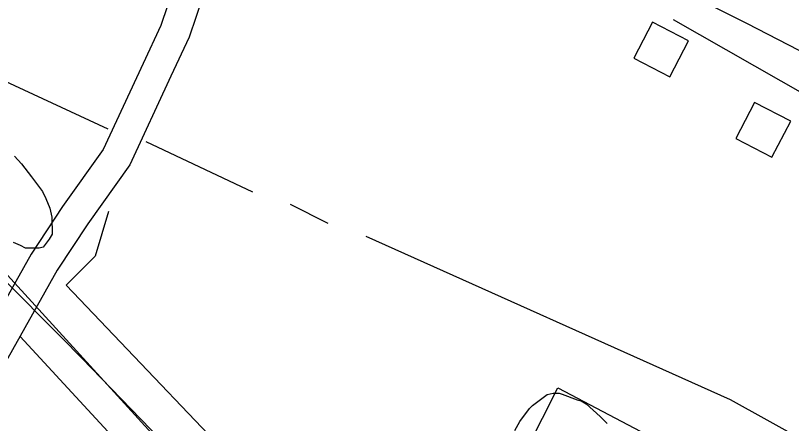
# Model space of a CAD drawing. Extents: x 3250478 to 3288318, y 788638 to 816472.
# Drawn here: x 3260015 to 3260777, y 794805 to 795206 of the extents above; entities that cross this region are included whole.
import ezdxf

# ---------------------------------------------------------------- set-up
doc = ezdxf.new("R2010")
doc.units = 0
for name, color, linetype in [('V-BLDG-OTLN', 7, 'Continuous'), ('V-RAIL-TRAK', 7, 'Continuous'), ('V-ROAD-CNTR', 7, 'Continuous'), ('V-SITE-VEGE', 7, 'Continuous'), ('V-TOPO-SHOR', 7, 'Continuous')]:
    doc.layers.add(name, color=color, linetype=linetype)

msp = doc.modelspace()

# ---------------------------------------------------------------- linework, layer by layer
at = {"layer": 'V-BLDG-OTLN'}
for points in [[(3260676.21, 795181.16), (3260640.7, 795199.56), (3260622.3, 795164.04), (3260657.82, 795145.64)], [(3260776.59, 795102.28), (3260741.08, 795120.68), (3260722.68, 795085.16), (3260758.19, 795066.76)]]:
    msp.add_lwpolyline(points, close=True, dxfattribs=at)
at = {"layer": 'V-RAIL-TRAK'}
for points in [[(3258784.67, 796111.93), (3258828.97, 796077.71), (3259746.05, 795236.59), (3260030.67, 794924.35)], [(3260030.67, 794924.35), (3260755.45, 794128.84), (3260828.1, 794020.88)]]:
    msp.add_lwpolyline(points, dxfattribs=at)
at = {"layer": 'V-ROAD-CNTR'}
for points in [[(3260210.69, 795336.48), (3260178.03, 795256.61), (3260157.49, 795196.11), (3260140.27, 795159.04), (3260101.02, 795074.37), (3260061.05, 795018.1), (3260029.99, 794971.46), (3259972.62, 794869.25), (3259841.07, 794583.99), (3259593.7, 794030.05)], [(3260238.46, 795325.12), (3260206.14, 795246.1), (3260185.38, 795184.94), (3260167.48, 795146.41), (3260127.08, 795059.25), (3260085.77, 795001.09), (3260055.59, 794955.78), (3259999.36, 794855.6), (3259868.38, 794571.59), (3259621.09, 794017.82)], [(3260488.49, 795320.95), (3260733.32, 795198.67), (3261302.41, 794904.68), (3261935.77, 794619.1), (3262264.83, 794474.96), (3262449.3, 794405.77)]]:
    msp.add_lwpolyline(points, dxfattribs=at)
msp.add_arc((3252327.33, 787286.54), 10844.18, 40.830612, 50.255332, dxfattribs=at)
at = {"layer": 'V-SITE-VEGE'}
for p, q in [((3260522.79, 794822.6), (3260537.32, 794833.52)), ((3260537.32, 794833.52), (3260543.18, 794834.56)), ((3260543.18, 794834.56), (3260549.04, 794834.63)), ((3260549.04, 794834.63), (3260551.98, 794833.69)), ((3260551.98, 794833.69), (3260566.71, 794827.99)), ((3260566.71, 794827.99), (3260570.63, 794827.06)), ((3260519.89, 794819.63), (3260522.79, 794822.6)), ((3260570.63, 794827.06), (3260575.55, 794824.19)), ((3260575.55, 794824.19), (3260589.38, 794811.64)), ((3260510.26, 794806.81), (3260519.89, 794819.63)), ((3260505.48, 794797.96), (3260510.26, 794806.81)), ((3260589.38, 794811.64), (3260596.3, 794804.88))]:
    msp.add_line(p, q, dxfattribs=at)
msp.add_lwpolyline([(3260013.65, 795067.91), (3260020.58, 795060.17), (3260030.5, 795047.58), (3260035.47, 795040.8), (3260041.42, 795033.05), (3260044.43, 795026.24), (3260048.45, 795016.51), (3260050.51, 795007.74), (3260050.7, 794991.13), (3260047.83, 794986.21), (3260042.05, 794978.32), (3260038.15, 794977.3), (3260024.47, 794977.14), (3260019.55, 794980.01), (3260012.68, 794982.87)], dxfattribs=at)
at = {"layer": 'V-TOPO-SHOR'}
for p, q in [((3260793.26, 795126.79), (3260661.53, 795201.75)), ((3260247.93, 795032.44), (3260143.01, 795081.86)), ((3260322, 795001.56), (3260284.97, 795020.09))]:
    msp.add_line(p, q, dxfattribs=at)
for points in [[(3260105.97, 795094.22), (3259852.92, 795211.58), (3259791.2, 795254.8), (3259741.83, 795298.03), (3259618.4, 795415.35), (3259556.68, 795433.89), (3259538.16, 795427.72)], [(3260106.04, 795013.32), (3260093.11, 794969.41), (3260064.69, 794941), (3260271.29, 794723.93), (3260413.34, 794574.05), (3260547.75, 794840.1), (3260635.57, 794793.58)], [(3260359.04, 794989.2), (3260717.02, 794828.6), (3260939.21, 794705.08)], [(3260019.49, 794890.53), (3260457.64, 794415.09), (3260704.47, 794137.23), (3260797.04, 794026.09)]]:
    msp.add_lwpolyline(points, dxfattribs=at)

doc.saveas('drawing.dxf')
